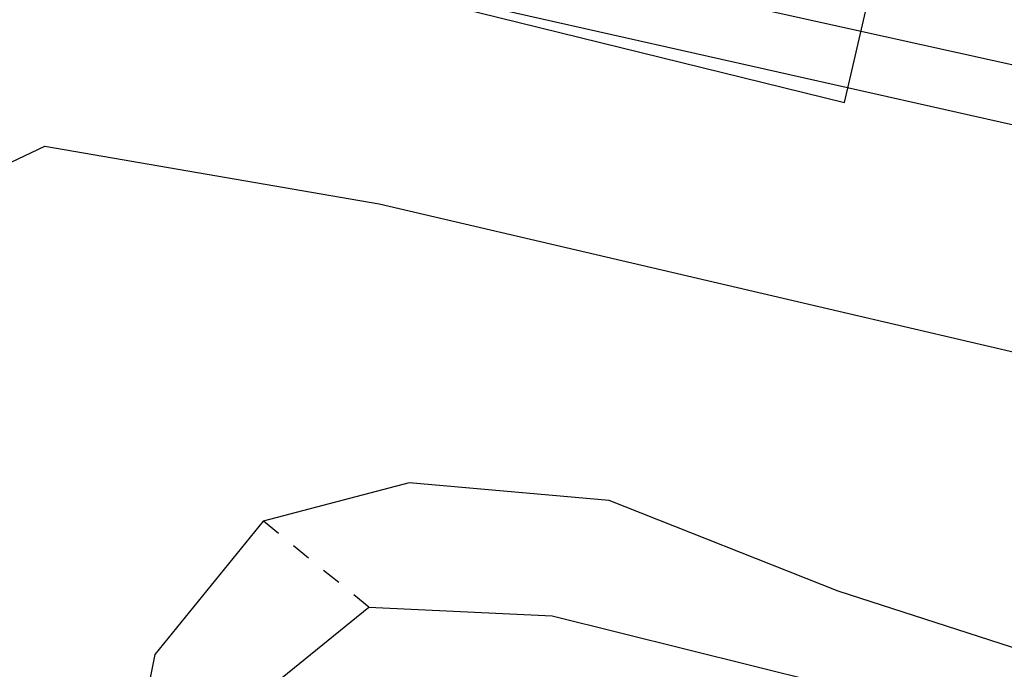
# Model space of a CAD drawing. Header units: metres. Extents: x 116958 to 118326, y 475500 to 477904.
# Tile 828 of 1001: x 117658 to 117668, y 476725 to 476732. Entities that reach past the tile are written whole.
import ezdxf

# ---------------------------------------------------------------- set-up
doc = ezdxf.new("R2010")
doc.units = ezdxf.units.M
doc.header["$LTSCALE"] = 0.2
doc.linetypes.add('MATGRENS', pattern=[2, 1, -1])
for name, color, linetype in [('B-WE-GW-WATERGANG_INSTEEK-G', 252, 'Continuous'), ('B-WE-GW-WATERGANG_WATERLIJN-G', 252, 'Continuous'), ('B-WE-VH-MATERIAALGRENS-G', 252, 'MATGRENS'), ('B-WE-VH-VERHARDING_ASFALT-GV', 252, 'Continuous'), ('X-XX-WERKGRENS-G', 4, 'WERKGRENS')]:
    doc.layers.add(name, color=color, linetype=linetype)
doc.linetypes.add('WERKGRENS', pattern='A,5,-2,[100,standaard.shx,S=1,R=0,X=0,Y=0],-2', length=9)

msp = doc.modelspace()

# ---------------------------------------------------------------- linework, layer by layer
at = {"layer": 'B-WE-GW-WATERGANG_INSTEEK-G', "flags": 128}
for points in [[(117652.024, 476689.862), (117653.384, 476689.75), (117657.386, 476687.757), (117666.018, 476685.174), (117669.786, 476684.54), (117672.161, 476684.362), (117672.267, 476684.354), (117672.447, 476684.594), (117673.667, 476686.213), (117674.193, 476687.977), (117673.864, 476689.838), (117672.66, 476690.762), (117671.377, 476691.299), (117666.09, 476692.837), (117654.188, 476695.458), (117653.746, 476696.29), (117653.973, 476697.49), (117655.797, 476704.301), (117658.416, 476715.707), (117660.138, 476722.128), (117660.807, 476725.016), (117661.936, 476725.931)], [(117661.936, 476725.931), (117663.824, 476725.844), (117667.96, 476724.813), (117672.384, 476723.544), (117677.005, 476722.564), (117684.694, 476720.682), (117691.742, 476718.464), (117692.144, 476718.338)]]:
    msp.add_lwpolyline(points, dxfattribs=at)
at = {"layer": 'B-WE-GW-WATERGANG_WATERLIJN-G', "flags": 128}
for points in [[(117657.407, 476730.111), (117658.602, 476730.675), (117662.042, 476730.081), (117675.562, 476726.925), (117681.151, 476725.984), (117686.299, 476724.746), (117687.844, 476724.44), (117689.539, 476724.02), (117691.378, 476723.126), (117690.799, 476721.062), (117690.636, 476720.481), (117683.666, 476721.791), (117676.164, 476723.655), (117674.02, 476724.099), (117672.788, 476724.152), (117666.767, 476726.098), (117664.411, 476727.031), (117662.351, 476727.212), (117660.85, 476726.818)], [(117660.85, 476726.818), (117659.733, 476725.446), (117659.19, 476722.741), (117658.247, 476719.675), (117657.805, 476717.999), (117656.823, 476713.513), (117653.304, 476699.741), (117652.562, 476697.097)]]:
    msp.add_lwpolyline(points, dxfattribs=at)
at = {"layer": 'B-WE-VH-MATERIAALGRENS-G', "flags": 128}
msp.add_lwpolyline([(117661.936, 476725.931), (117660.85, 476726.818)], dxfattribs=at)
at = {"layer": 'B-WE-VH-VERHARDING_ASFALT-GV'}
for p, q in [((117658.404, 476733.765), (117692.66, 476726.174)), ((117693.064, 476725.374), (117658.281, 476733.209))]:
    msp.add_line(p, q, dxfattribs=at)
at = {"layer": 'X-XX-WERKGRENS-G', "flags": 128}
msp.add_lwpolyline([(117645.966, 476862.608), (117634.975, 476865.215), (117637.549, 476876.062), (117633.091, 476878.039), (117638.284, 476901.007, 0.007003), (117641.226, 476914.924), (117644.773, 476932.942, -0.009477), (117648.775, 476951.419), (117682.14, 477092.483), (117684.939, 477091.821), (117690.015, 477113.189), (117687.195, 477113.856), (117696.076, 477151.406), (117682.569, 477154.508), (117677.871, 477156.523), (117675.919, 477151.954), (117677.602, 477151.204), (117617.875, 476891.201, -0.141031), (117612.051, 476885.173), (117608.886, 476872.162), (117616.633, 476870.35), (117594.455, 476775.581), (117591.666, 476762.626), (117557.231, 476770.236), (117535.942, 476756.762), (117522.825, 476758.076), (117522.122, 476749.735), (117520.3, 476747.178), (117535.038, 476744.547), (117534.966, 476740.512), (117573.086, 476730.733), (117571.947, 476714.535), (117565.215, 476668.074), (117554.446, 476619.405), (117549.004, 476617.336), (117546.955, 476605.911), (117551.028, 476605.181), (117550.381, 476598.052), (117540.244, 476553.057), (117535.446, 476554.002), (117533.471, 476545.052), (117547.576, 476541.939), (117533.456, 476476.213), (117526.697, 476477.744), (117522.557, 476461.911), (117516.78, 476459.483), (117507.879, 476463.515), (117505.893, 476459.239), (117469.651, 476476.107), (117445.515, 476423.418), (117445.969, 476417.986), (117435.042, 476418.679), (117428.138, 476420.77), (117425.4, 476412.334), (117423.691, 476405.197), (117410.801, 476410.43), (117409.707, 476407.766), (117426.749, 476399.88), (117460.942, 476387.067), (117495.102, 476379.225), (117493.473, 476372.266), (117476.762, 476376.217), (117474.371, 476365.471), (117490.826, 476361.761), (117489.011, 476354.226), (117492.171, 476353.519), (117480.28, 476305.319), (117481.559, 476284.029), (117447.927, 476135.022), (117473.064, 476129.348), (117488.546, 476194.332), (117500.593, 476245.915), (117521.692, 476335.956), (117536.075, 476396.456), (117539.34, 476409.195), (117544.629, 476407.966), (117544.761, 476408.532), (117545.639, 476412.323), (117546.285, 476414.538), (117547.002, 476416.759), (117547.783, 476418.957), (117548.626, 476421.133), (117549.535, 476423.292), (117550.414, 476425.27), (117552.646, 476424.738), (117556.736, 476433.563), (117554.56, 476434.571), (117556.966, 476439.647), (117557.923, 476441.832), (117558.828, 476444.033), (117559.893, 476446.798), (117553.617, 476449.004), (117553.613, 476449.012, 0.021466), (117555.402, 476455.195), (117565.967, 476498.595), (117570.396, 476517.672), (117575.056, 476516.78), (117577.827, 476530.802), (117583.117, 476555.018), (117595.731, 476619.079), (117602.418, 476639.656), (117617.479, 476703.965), (117625.5, 476736.7), (117655.241, 476731.488), (117659.402, 476732.956), (117666.831, 476731.123), (117669.317, 476741.762), (117666.401, 476742.399, -0.426224), (117663.39, 476747.393), (117663.437, 476747.595), (117644.312, 476752.004, -0.159878), (117642.178, 476753.295), (117640.415, 476755.345, 0.159971), (117634.861, 476758.701), (117632.898, 476759.153), (117633.552, 476762.081), (117631.458, 476762.563), (117637.173, 476786.581), (117628.152, 476788.606), (117645.966, 476862.608)], format="xyb", dxfattribs=at)

doc.saveas('drawing.dxf')
